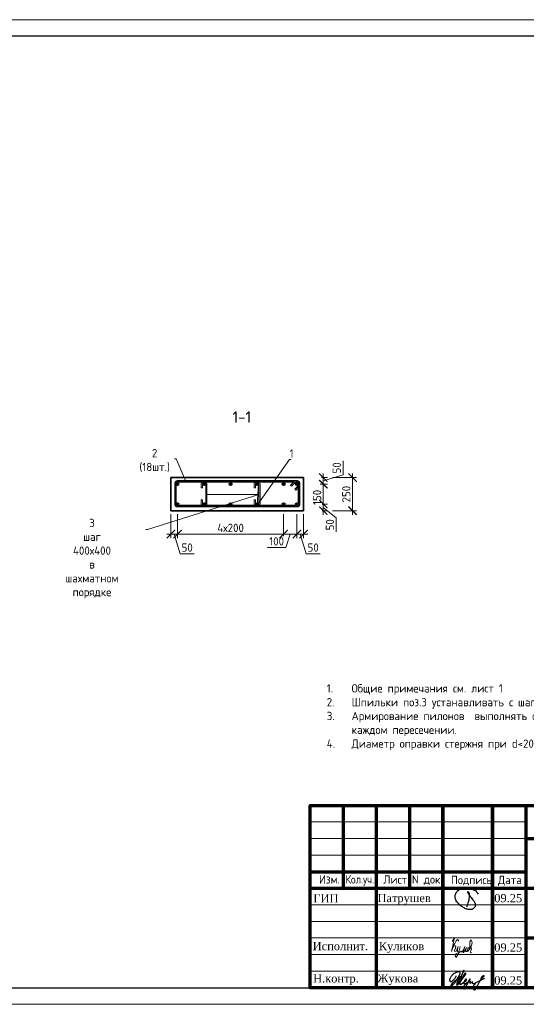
# Model space of a CAD drawing. Header units: millimetres. Extents: x 263826 to 1718326, y -423071 to 70137.
# Tile 316 of 486: x 647094 to 662376, y -397167 to -367467. Entities that reach past the tile are written whole.
import ezdxf
from ezdxf import colors
from ezdxf.entities.mleader import LeaderData, LeaderLine
from ezdxf.math import Vec2, Vec3

# ---------------------------------------------------------------- set-up
doc = ezdxf.new("R2010")
doc.units = ezdxf.units.MM
for name, color, linetype in [('PDF7_Text', 7, 'Continuous'), ('PDF8_Text', 7, 'Continuous'), ('ТОЛСТЫЕ_ОСНОВНЫЕ', 6, 'Continuous')]:
    doc.layers.add(name, color=color, linetype=linetype)
for name, color, linetype, lineweight in [('Арм_шпильки', 143, 'Continuous', 18), ('Армирование', 3, 'Continuous', 40), ('Выноски', 20, 'Continuous', 20), ('подоснова', 151, 'Continuous', 5), ('размер', 1, 'Continuous', 25), ('РАЗМЕРЫ', 1, 'Continuous', 9), ('Рамка', 7, 'Continuous', 70), ('Текст', 7, 'Continuous', 25), ('ТОНКИЕ', 7, 'Continuous', 9)]:
    doc.layers.add(name, color=color, linetype=linetype, lineweight=lineweight)
doc.layers.add('Колонна_ бетон', color=7, linetype='Continuous', lineweight=50, true_color=0xb4b496)
doc.styles.add('GOST 2.304', font='CS_Gost2304.shx')
doc.styles.add('GOST-2.304_Type-B', font='GOST_Common.ttf')
doc.styles.add('PDF Times New Roman', font='times.ttf')
doc.styles.add('ГОСТ', font='GOST_Common.ttf')
doc.dimstyles.new('мой 25', dxfattribs={"dimscale": 100, "dimtxt": 2.5, "dimasz": 2.5, "dimexe": 1.25, "dimexo": 0.625, "dimtad": 1, "dimdec": 0, "dimlfac": 0.5, "dimtxsty": 'GOST-2.304_Type-B', "dimblk": 'ARCHTICK', "dimcen": 2.5, "dimdle": 1.25, "dimaunit": 1, "dimadec": 1, "dimazin": 2, "dimtfac": 1, "dimtdec": 0, "dimtmove": 1, "dimatfit": 3, "dimfxl": 6, "dimfxlon": 1, "dimtfill": 1, "dimlwd": -1, "dimlwe": -1, "dimarcsym": 0})

# ---------------------------------------------------------------- blocks, each defined once
blk = doc.blocks.new('11')
at = {"layer": 'Выноски'}
for p, q in [((47885, 66608), (47944, 66700)), ((47944, 66700), (47962, 66737)), ((47962, 66737), (47989, 66781)), ((47989, 66781), (48016, 66806)), ((48016, 66806), (48038, 66823)), ((48038, 66823), (48060, 66786)), ((48060, 66786), (48058, 66769))]:
    blk.add_line(p, q, dxfattribs=at)
blk.add_lwpolyline([(47863, 66761), (47937, 66865), (47843, 66458), (47885, 66564), (47905, 66616), (47954, 66628), (47979, 66606), (47957, 66539), (47937, 66487), (47947, 66458), (47991, 66470), (48051, 66611), (48041, 66569), (48023, 66505), (48023, 66448), (48065, 66448), (48090, 66529), (48110, 66608), (48043, 66369), (47972, 66275), (47954, 66344), (47991, 66389), (48078, 66431), (48142, 66470), (48154, 66441), (48204, 66512), (48246, 66606), (48209, 66455), (48204, 66418), (48295, 66574), (48265, 66463), (48265, 66455), (48312, 66453), (48342, 66529), (48347, 66584), (48337, 66465), (48349, 66453), (48401, 66569), (48443, 66616), (48461, 66678), (48466, 66727), (48436, 66811), (48399, 66754), (48399, 66618), (48389, 66549), (48374, 66507), (48416, 66564), (48441, 66576), (48451, 66524), (48433, 66482), (48419, 66453), (48424, 66428), (48458, 66421)], dxfattribs=at)
blk = doc.blocks.new('яяя')
at = {"lineweight": 30}
for points in [[(345424, 110432), (345425, 110410), (345424, 110397), (345417, 110379), (345406, 110350), (345390, 110319), (345357, 110275), (345310, 110221), (345265, 110176), (345198, 110110), (345161, 110077), (345133, 110066), (345116, 110066), (345102, 110075), (345090, 110091), (345082, 110115), (345074, 110146), (345066, 110182), (345064, 110206), (345067, 110234), (345077, 110278), (345095, 110320), (345114, 110361), (345134, 110395), (345159, 110428), (345195, 110469), (345228, 110506), (345284, 110560), (345331, 110595), (345379, 110625), (345435, 110648), (345486, 110670), (345532, 110686), (345573, 110696), (345605, 110698), (345621, 110695), (345635, 110687), (345648, 110671), (345656, 110649), (345659, 110625), (345659, 110583), (345656, 110553), (345647, 110523), (345635, 110489), (345387, 110033), (345349, 109985), (345311, 109948), (345247, 109889), (345209, 109858), (345192, 109844), (345180, 109837), (345157, 109833), (345150, 109835), (345140, 109842), (345135, 109856), (345138, 109881), (345148, 109892), (345183, 109930), (345267, 110024), (345343, 110105), (345455, 110213), (345617, 110343), (345775, 110456), (345811, 110526), (345838, 110607), (345890, 110740), (345902, 110771), (345698, 110295), (345672, 110226), (345626, 110132), (345572, 110032), (345518, 109953), (345481, 109918), (345497, 110001), (345567, 110147), (345655, 110301), (345760, 110442)], [(345481, 109918), (345476, 109896), (345475, 109874), (345485, 109861), (345506, 109866), (345539, 109891), (345632, 109983), (345968, 110450), (346022, 110527), (346029, 110560), (346027, 110579), (346026, 110590), (346010, 110605), (345993, 110609), (345975, 110601), (345962, 110584), (345954, 110562), (345857, 110421), (345783, 110292), (345741, 110183), (345701, 110079), (345665, 109985), (345660, 109952), (345666, 109929), (345669, 109915), (345682, 109910), (345702, 109914), (345735, 109941), (345846, 110007), (346065, 110160), (346075, 110193), (346070, 110217), (346066, 110236), (346052, 110241), (346030, 110241), (346007, 110228), (345978, 110203), (345960, 110164), (345892, 110010), (345895, 109986), (345904, 109966), (345925, 109964), (345969, 109968), (346045, 110000), (346218, 110114), (346261, 110154), (346280, 110184), (346282, 110210), (346278, 110225), (346263, 110229), (346241, 110222), (346220, 110198), (346162, 110049), (345989, 109904), (345932, 109849), (345906, 109805), (345891, 109739), (345890, 109690), (345899, 109652), (345924, 109647), (345956, 109655), (345980, 109674), (346058, 109838), (346158, 110046), (346261, 110098), (346314, 110120), (346292, 110079), (346269, 110036), (346261, 110008), (346267, 109998), (346293, 109998), (346363, 110039), (346445, 110095), (346421, 110068), (346414, 110040), (346407, 110011), (346416, 109990), (346466, 109972), (346509, 109977), (346574, 109984), (347172, 110293)], [(346586, 109971), (346543, 109917), (346509, 109873), (346489, 109825), (346475, 109767), (346472, 109710), (346478, 109675), (346485, 109641), (346501, 109621), (346517, 109602), (346542, 109589), (346568, 109592), (346605, 109620), (346680, 109731), (346736, 109842), (346865, 110115), (346962, 110290), (346969, 110318), (346979, 110360), (347013, 110403), (347056, 110434), (347091, 110450), (347109, 110450), (347121, 110434), (347115, 110405), (347072, 110355), (347012, 110307), (346924, 110222)]]:
    blk.add_lwpolyline(points, dxfattribs=at)
blk = doc.blocks.new('Патрушев')
at = {"color": 5, "lineweight": 25}
blk.add_lwpolyline([(58.5, -35.1), (59.7, -32), (60.2, -29.8), (60.5, -28.8), (60.8, -27.6), (61.1, -26.3), (61.4, -24.7), (61.6, -23), (61.8, -21.6), (61.8, -20.5), (61.7, -19.5), (61.5, -18.6), (61.3, -17.9), (61, -17.3), (60.6, -16.9), (60.5, -16.7), (60.4, -16.6), (60.3, -16.5), (60, -16.4), (59.7, -16.4), (59.6, -16.4), (59.4, -16.5), (59.3, -16.7), (59.3, -17), (59.4, -17.1), (61.8, -21), (63.1, -22.9), (63.7, -23.6), (64.5, -24.6), (65.5, -25.9), (66.4, -27.1), (66.9, -27.7), (67.4, -28.4), (67.7, -28.9), (68, -29.5), (68.4, -30.4), (68.7, -31), (68.8, -31.7), (68.9, -32.2), (68.9, -32.7), (68.9, -33.3), (68.8, -33.8), (68.6, -34.6), (68.3, -35.2), (67.9, -35.7), (67.6, -36.2), (66.9, -36.8), (66.4, -37.1), (65.9, -37.5), (65.3, -37.9), (64.8, -38.1), (64.1, -38.3), (63.6, -38.4), (62.5, -38.5), (61.6, -38.5), (60.9, -38.4), (60.1, -38.3), (59.3, -38), (58.4, -37.7), (57.7, -37.5), (56.6, -37.3), (55.9, -36.9), (54.9, -36.3), (53.8, -35.7), (53.1, -35.2), (52.2, -34.7), (51.3, -34.1), (50.1, -33.3), (49.1, -32.3), (48, -31.1), (47.1, -29.9), (46.1, -28.7), (45.2, -27.6), (44.7, -26.5), (44.3, -25.1), (44, -24.3), (44, -23.3), (43.9, -22.5), (44, -21.5), (44.2, -20.6), (44.5, -20), (44.7, -19.1), (45, -18.2), (45.5, -17.4), (45.8, -16.9), (46.4, -16.1), (47, -15.5), (47.8, -14.8), (48.6, -14.3), (49.4, -13.8), (50.5, -13.3), (51.6, -12.9), (52.7, -12.5), (54.2, -12.1), (55.4, -11.9), (56.9, -11.8), (58.3, -11.8), (59.6, -11.9), (61, -12.1), (62.7, -12.4), (64.5, -12.9), (66.2, -13.6), (67.6, -14.3), (68.9, -15.1), (70, -16.3), (71.1, -17.5), (71.7, -18.3), (72.3, -19.3)], dxfattribs=at)
blk = doc.blocks.new('штамп кж1.1')
at = {"layer": 'Рамка', "color": 7}
for p, q in [((405358, -83134), (405358, -80634)), ((407358, -83134), (407358, -80634)), ((410858, -81634), (422858, -81634)), ((404358, -82634), (410858, -82634)), ((404358, -83134), (422858, -83134)), ((410858, -84634), (422858, -84634))]:
    blk.add_line(p, q, dxfattribs=at)
at = {"layer": 'Рамка'}
for p, q in [((406358, -86134), (406358, -80634)), ((408358, -86134), (408358, -80634)), ((408358, -80634), (408358, -86134)), ((409858, -80634), (409858, -86134)), ((409858, -86134), (409858, -80634)), ((410858, -80634), (410858, -86134))]:
    blk.add_line(p, q, dxfattribs=at)
at = {"layer": 'Рамка', "color": 7, "lineweight": 15}
for p, q in [((404358, -81134), (410858, -81134)), ((404358, -81634), (410858, -81634)), ((404358, -82134), (410858, -82134)), ((404358, -83634), (410858, -83634)), ((404358, -84134), (410858, -84134)), ((404358, -84634), (410858, -84634)), ((404358, -85134), (410858, -85134)), ((404358, -85634), (410858, -85634))]:
    blk.add_line(p, q, dxfattribs=at)
at = {"layer": 'Рамка'}
blk.add_lwpolyline([(422858, -86134), (404358, -86134), (404358, -80634), (422858, -80634)], close=True, dxfattribs=at)
at = {"color": 5, "xscale": 24.5, "yscale": 24.5, "zscale": 24.5}
blk.add_blockref('Патрушев', (407651, -82836), dxfattribs=at)
at = {"color": 2, "lineweight": 60, "xscale": 0.5, "yscale": 0.5, "zscale": 0.5}
blk.add_blockref('яяя', (236038, -140993), dxfattribs=at)
at = {"layer": 'Выноски', "color": 0}
blk.add_blockref('11', (360773, -151499), dxfattribs=at)
at = {"layer": 'PDF7_Text', "insert": (410912, -84467), "char_height": 180, "width": 6881.02, "attachment_point": 7, "style": 'PDF Times New Roman'}
blk.add_mtext('\\pi1015.18152;Жилой дом со встроенными помещениями \\P\\pi311.27381;общественно-делового и коммерческого назначения на \\P\\pi667.38051;первом этаже здания и встроенно-пристроенным \\P\\pi874.76335;поликлиническим учреждением (поз. 2.2-2.3)', dxfattribs=at)
at = {"layer": 'PDF7_Text', "char_height": 248, "attachment_point": 7, "style": 'PDF Times New Roman'}
for s, insert in [('Патрушев', (406387, -83634)), ('09.25', (409908, -83561)), ('09.25', (409908, -85050)), ('Жукова', (406381, -86056)), ('09.25', (409908, -86042))]:
    blk.add_mtext(s, dxfattribs=dict(at, insert=insert))
at = {"layer": 'PDF7_Text', "insert": (406426, -85084), "char_height": 247.95, "attachment_point": 7, "style": 'PDF Times New Roman'}
blk.add_mtext_dynamic_manual_height_columns('{\\C256;Куликов}', width=2000, gutter_width=1250, heights=[0], dxfattribs=at)
at = {"layer": 'PDF8_Text', "char_height": 248, "attachment_point": 7, "style": 'PDF Times New Roman'}
for s, insert in [('ГИП', (404451, -83561)), ('Исполнит.', (404432, -85007)), ('Н.контр.', (404445, -86056))]:
    blk.add_mtext(s, dxfattribs=dict(at, insert=insert))
at = {"layer": 'Текст', "color": 7, "style": 'ГОСТ'}
for s, p in [('Изм.', (404622, -82993)), ('Лист', (406561, -82996)), ('N док.', (407423, -82993)), ('Подпись', (408601, -83008)), ('Дата', (410023, -83008))]:
    blk.add_text(s, height=250, dxfattribs=at).set_placement(p)
at = {"layer": 'Текст', "color": 7, "style": 'ГОСТ', "width": 0.9}
blk.add_text('Кол.уч.', height=250, dxfattribs=at).set_placement((405423, -82992))
at = {"layer": 'Текст', "color": 7, "insert": (411117, -81801), "char_height": 250, "attachment_point": 1, "style": 'ГОСТ'}
blk.add_mtext_dynamic_manual_height_columns('\\pi594.35517;{\\fTimes New Roman|b0|i0|c204|p18;\\C256;Строительство жилого комплекса со  встроенными помещениями \\P\\pi1441.86779;общественного-делового, коммерческого назначения и \\P\\pi41.3631;поликлиническим учреждением по адресу: г. Чита, ул. 1-я Коллективная}', width=11543.07, gutter_width=12.5, heights=[0], dxfattribs=at)
blk = doc.blocks.new('*U46')
at = {"layer": 'ТОЛСТЫЕ_ОСНОВНЫЕ', "color": 6}
blk.add_lwpolyline([(20, 5), (415, 5), (415, 292), (20, 292)], close=True, dxfattribs=at)
at = {"layer": 'ТОНКИЕ'}
blk.add_lwpolyline([(0, 0), (420, 0), (420, 297), (0, 297)], close=True, dxfattribs=at)
blk = doc.blocks.new('_ArchTick')
at = {"color": 0, "linetype": 'ByBlock', "const_width": 0.15}
blk.add_lwpolyline([(-0.5, -0.5), (0.5, 0.5)], dxfattribs=at)
blk = doc.blocks.new('*D1523')
at = {"layer": 'DEFPOINTS', "color": 0, "lineweight": 0, "transparency": 16777216}
for p in [(651856, -382099), (651656, -382278), (651656, -382984)]:
    blk.add_point(p, dxfattribs=at)
at = {"layer": 'РАЗМЕРЫ', "color": 0, "linetype": 'Continuous', "transparency": 16777216}
for p, q in [((651656, -382384), (651656, -383109)), ((651856, -382384), (651856, -383109)), ((651981, -382984), (651531, -382984)), ((651756, -382984), (651934, -383578)), ((651934, -383578), (652359, -383578))]:
    blk.add_line(p, q, dxfattribs=at)
at = {"layer": 'РАЗМЕРЫ', "color": 0, "transparency": 16777216, "xscale": 250, "yscale": 250, "zscale": 250, "rotation": 180}
blk.add_blockref('_ArchTick', (651656, -382984), dxfattribs=at)
at = {"layer": 'РАЗМЕРЫ', "color": 0, "lineweight": 0, "transparency": 16777216, "insert": (652146, -383390), "char_height": 250, "attachment_point": 5, "style": 'GOST-2.304_Type-B', "bg_fill": 3, "box_fill_scale": 1.1, "bg_fill_color": 256, "bg_fill_true_color": 13158600, "bg_fill_transparency": 0}
blk.add_mtext('50', dxfattribs=at)
at = {"layer": 'РАЗМЕРЫ', "color": 0, "transparency": 16777216, "xscale": 250, "yscale": 250, "zscale": 250}
blk.add_blockref('_ArchTick', (651856, -382984), dxfattribs=at)
blk = doc.blocks.new('*D1524')
at = {"layer": 'DEFPOINTS', "color": 0, "lineweight": 0, "transparency": 16777216}
for p in [(651856, -382099), (655056, -382079), (655056, -382984)]:
    blk.add_point(p, dxfattribs=at)
at = {"layer": 'РАЗМЕРЫ', "color": 0, "linetype": 'Continuous', "transparency": 16777216}
for p, q in [((651856, -382384), (651856, -383109)), ((655056, -382384), (655056, -383109)), ((651731, -382984), (655181, -382984))]:
    blk.add_line(p, q, dxfattribs=at)
at = {"layer": 'РАЗМЕРЫ', "color": 0, "transparency": 16777216, "xscale": 250, "yscale": 250, "zscale": 250, "rotation": 180}
blk.add_blockref('_ArchTick', (651856, -382984), dxfattribs=at)
at = {"layer": 'РАЗМЕРЫ', "color": 0, "transparency": 16777216, "xscale": 250, "yscale": 250, "zscale": 250}
blk.add_blockref('_ArchTick', (655056, -382984), dxfattribs=at)
at = {"layer": 'РАЗМЕРЫ', "color": 0, "lineweight": 0, "transparency": 16777216, "insert": (653456, -382796), "char_height": 250, "attachment_point": 5, "style": 'GOST-2.304_Type-B', "bg_fill": 3, "box_fill_scale": 1.1, "bg_fill_color": 256, "bg_fill_true_color": 13158600, "bg_fill_transparency": 0}
blk.add_mtext('4х200', dxfattribs=at)
blk = doc.blocks.new('*D1585')
at = {"layer": 'DEFPOINTS', "color": 0, "lineweight": 0, "transparency": 16777216}
for p in [(655056, -382079), (655456, -382079), (655456, -382984)]:
    blk.add_point(p, dxfattribs=at)
at = {"layer": 'РАЗМЕРЫ', "color": 0, "linetype": 'Continuous', "transparency": 16777216}
for p, q in [((655056, -382384), (655056, -383109)), ((655456, -382384), (655456, -383109)), ((654931, -382984), (655581, -382984)), ((655256, -382984), (655120, -383390)), ((655120, -383390), (654570, -383390))]:
    blk.add_line(p, q, dxfattribs=at)
at = {"layer": 'РАЗМЕРЫ', "color": 0, "transparency": 16777216, "xscale": 250, "yscale": 250, "zscale": 250}
blk.add_blockref('_ArchTick', (655456, -382984), dxfattribs=at)
at = {"layer": 'РАЗМЕРЫ', "color": 0, "lineweight": 0, "transparency": 16777216, "insert": (654845, -383203), "char_height": 250, "attachment_point": 5, "style": 'GOST-2.304_Type-B', "bg_fill": 3, "box_fill_scale": 1.1, "bg_fill_color": 256, "bg_fill_true_color": 13158600, "bg_fill_transparency": 0}
blk.add_mtext('100', dxfattribs=at)
at = {"layer": 'РАЗМЕРЫ', "color": 0, "transparency": 16777216, "xscale": 250, "yscale": 250, "zscale": 250, "rotation": 180}
blk.add_blockref('_ArchTick', (655056, -382984), dxfattribs=at)
blk = doc.blocks.new('*D1586')
at = {"layer": 'DEFPOINTS', "color": 0, "lineweight": 0, "transparency": 16777216}
for p in [(655456, -382079), (655656, -382148), (655656, -382984)]:
    blk.add_point(p, dxfattribs=at)
at = {"layer": 'РАЗМЕРЫ', "color": 0, "linetype": 'Continuous', "transparency": 16777216}
for p, q in [((655456, -382384), (655456, -383109)), ((655656, -382384), (655656, -383109)), ((655331, -382984), (655781, -382984)), ((655556, -382984), (655734, -383578)), ((655734, -383578), (656159, -383578))]:
    blk.add_line(p, q, dxfattribs=at)
at = {"layer": 'РАЗМЕРЫ', "color": 0, "transparency": 16777216, "xscale": 250, "yscale": 250, "zscale": 250, "rotation": 180}
blk.add_blockref('_ArchTick', (655456, -382984), dxfattribs=at)
at = {"layer": 'РАЗМЕРЫ', "color": 0, "lineweight": 0, "transparency": 16777216, "insert": (655946, -383390), "char_height": 250, "attachment_point": 5, "style": 'GOST-2.304_Type-B', "bg_fill": 3, "box_fill_scale": 1.1, "bg_fill_color": 256, "bg_fill_true_color": 13158600, "bg_fill_transparency": 0}
blk.add_mtext('50', dxfattribs=at)
at = {"layer": 'РАЗМЕРЫ', "color": 0, "transparency": 16777216, "xscale": 250, "yscale": 250, "zscale": 250}
blk.add_blockref('_ArchTick', (655656, -382984), dxfattribs=at)
blk = doc.blocks.new('*D1525')
at = {"layer": 'DEFPOINTS', "color": 0, "lineweight": 0, "transparency": 16777216}
for p in [(655656, -381278, -2880), (655456, -381476, -2880), (656253, -381476)]:
    blk.add_point(p, dxfattribs=at)
at = {"layer": 'РАЗМЕРЫ', "color": 0, "linetype": 'Continuous', "transparency": 16777216}
for p, q in [((656847, -381199), (656847, -380774)), ((656202, -381278), (656378, -381278)), ((656253, -381153), (656253, -381601)), ((656253, -381377), (656847, -381199)), ((656157, -381476), (656378, -381476))]:
    blk.add_line(p, q, dxfattribs=at)
at = {"layer": 'РАЗМЕРЫ', "color": 0, "transparency": 16777216, "xscale": 250, "yscale": 250, "zscale": 250, "rotation": 270}
blk.add_blockref('_ArchTick', (656253, -381476), dxfattribs=at)
at = {"layer": 'РАЗМЕРЫ', "color": 0, "lineweight": 0, "transparency": 16777216, "insert": (656659, -380986), "char_height": 250, "attachment_point": 5, "rotation": 90, "style": 'GOST-2.304_Type-B', "bg_fill": 3, "box_fill_scale": 1.1, "bg_fill_color": 256, "bg_fill_true_color": 13158600, "bg_fill_transparency": 0}
blk.add_mtext('50', dxfattribs=at)
at = {"layer": 'РАЗМЕРЫ', "color": 0, "transparency": 16777216, "xscale": 250, "yscale": 250, "zscale": 250, "rotation": 90}
blk.add_blockref('_ArchTick', (656253, -381278), dxfattribs=at)
blk = doc.blocks.new('*D1526')
at = {"layer": 'DEFPOINTS', "color": 0, "lineweight": 0, "transparency": 16777216}
for p in [(655456, -382077, -2880), (656253, -382077), (656157, -382277)]:
    blk.add_point(p, dxfattribs=at)
at = {"layer": 'РАЗМЕРЫ', "color": 0, "linetype": 'Continuous', "transparency": 16777216}
for p, q in [((656157, -382077), (656378, -382077)), ((656253, -382402), (656253, -381952)), ((656253, -382177), (656640, -382490)), ((656220, -382277), (656378, -382277)), ((656640, -382490), (656640, -382915))]:
    blk.add_line(p, q, dxfattribs=at)
at = {"layer": 'РАЗМЕРЫ', "color": 0, "transparency": 16777216, "xscale": 250, "yscale": 250, "zscale": 250, "rotation": 90}
blk.add_blockref('_ArchTick', (656253, -382077), dxfattribs=at)
at = {"layer": 'РАЗМЕРЫ', "color": 0, "lineweight": 0, "transparency": 16777216, "insert": (656452, -382703), "char_height": 250, "attachment_point": 5, "rotation": 90, "style": 'GOST-2.304_Type-B', "bg_fill": 3, "box_fill_scale": 1.1, "bg_fill_color": 256, "bg_fill_true_color": 13158600, "bg_fill_transparency": 0}
blk.add_mtext('50', dxfattribs=at)
at = {"layer": 'РАЗМЕРЫ', "color": 0, "transparency": 16777216, "xscale": 250, "yscale": 250, "zscale": 250, "rotation": 270}
blk.add_blockref('_ArchTick', (656253, -382277), dxfattribs=at)
blk = doc.blocks.new('*D1527')
at = {"layer": 'РАЗМЕРЫ', "color": 0, "linetype": 'Continuous', "transparency": 16777216}
for p, q in [((656253, -382202), (656253, -381351)), ((656347, -381476), (656378, -381476)), ((656170, -382077), (656128, -382077))]:
    blk.add_line(p, q, dxfattribs=at)
at = {"layer": 'РАЗМЕРЫ', "color": 0, "lineweight": 0, "transparency": 16777216, "insert": (656066, -381876), "char_height": 250, "attachment_point": 5, "rotation": 90, "style": 'GOST-2.304_Type-B', "bg_fill": 3, "box_fill_scale": 1.1, "bg_fill_color": 256, "bg_fill_true_color": 13158600, "bg_fill_transparency": 0}
blk.add_mtext('150', dxfattribs=at)
at = {"layer": 'DEFPOINTS', "color": 0, "lineweight": 0, "transparency": 16777216}
for p in [(656253, -381476, 2880), (656253, -381476), (656294, -382077, 2880)]:
    blk.add_point(p, dxfattribs=at)
at = {"layer": 'РАЗМЕРЫ', "color": 0, "transparency": 16777216, "xscale": 250, "yscale": 250, "zscale": 250}
for p, rotation in [((656253, -381476), 90), ((656253, -382077), 270)]:
    blk.add_blockref('_ArchTick', p, dxfattribs=dict(at, rotation=rotation))
blk = doc.blocks.new('*U406')
at = {"color": 0, "linetype": 'ByBlock', "lineweight": -2}
for p, q in [((-10, 921.9), (-10, 12.5)), ((-10, 914.9), (-10, 921.9)), ((0, 914.9), (0, 921.9)), ((3.7, 906), (29.1, 880.6)), ((162.8, 944.4), (12.5, 944.4)), ((162.8, 934.4), (12.5, 934.4)), ((53.8, 905.3), (28.3, 930.7)), ((38.8, 934.4), (60.9, 912.3)), ((60.9, 912.3), (53.8, 905.3)), ((175.3, 12.5), (175.3, 921.9)), ((185.3, 12.5), (185.3, 921.9)), ((22, 873.5), (-3.4, 899)), ((0, 895.6), (0, 12.5)), ((29.1, 880.6), (22, 873.5)), ((12.5, 0), (162.8, 0)), ((12.5, -10), (162.8, -10))]:
    blk.add_line(p, q, dxfattribs=at)
for centre, radius, start, end in [((12.5, 921.9), 22.5, 90, 180), ((12.5, 914.9), 22.5, 180, 225), ((12.5, 921.9), 12.5, 90, 180), ((12.5, 914.9), 12.5, 180, 225), ((19.5, 921.9), 12.5, 45, 90), ((162.8, 921.9), 22.5, 0, 90), ((162.8, 921.9), 12.5, 0, 90), ((12.5, 12.5), 22.5, 180, 270), ((12.5, 12.5), 12.5, 180, 270), ((162.8, 12.5), 12.5, 270, 0), ((162.8, 12.5), 22.5, 270, 0)]:
    blk.add_arc(centre, radius, start, end, dxfattribs=at)
at = {"style": 'GOST 2.304', "oblique": 15, "flags": 9}
for tag, p in [('ДИАМЕТР', (-52.8, -63)), ('КЛАСС', (-53, -68.7)), ('ДЛИНА', (-52.5, -73.8)), ('ПОЗИЦИЯ', (-52.3, -58)), ('МАССА', (-52.3, -78.3))]:
    blk.add_attdef(tag, p, '', height=2.5, dxfattribs=at)
blk = doc.blocks.new('*U407')
for p, q in [((-8, 0), (-7.4, 4.7)), ((-7.4, 4.7), (-5.6, 9)), ((-5.6, 9), (-2.7, 12.7)), ((-2.7, 12.7), (1, 15.6)), ((1, 15.6), (5.3, 17.4)), ((5.3, 17.4), (10, 18)), ((34, 18), (10, 18)), ((10, 10), (34, 10)), ((34, 10), (34, 18)), ((108.4, 18), (132.4, 18)), ((108.4, 10), (108.4, 18)), ((132.4, 10), (108.4, 10)), ((137, 17.4), (132.4, 18)), ((141.4, 15.6), (137, 17.4)), ((145.1, 12.7), (141.4, 15.6)), ((148, 9), (145.1, 12.7)), ((149.8, 4.7), (148, 9)), ((150.4, 0), (149.8, 4.7)), ((149.8, -4.7), (150.4, 0)), ((-7.4, -4.7), (-8, 0)), ((-5.6, -9), (-7.4, -4.7)), ((-2.7, -12.7), (-5.6, -9)), ((1, -15.6), (-2.7, -12.7)), ((5.3, -17.4), (1, -15.6)), ((10, -18), (5.3, -17.4)), ((10, -18), (132.4, -18)), ((132.4, -18), (137, -17.4)), ((137, -17.4), (141.4, -15.6)), ((141.4, -15.6), (145.1, -12.7)), ((145.1, -12.7), (148, -9)), ((148, -9), (149.8, -4.7))]:
    blk.add_line(p, q)
at = {"color": 0, "linetype": 'ByBlock', "lineweight": -2}
for p, q in [((0, 0), (0.3, 2.6)), ((0.3, 2.6), (1.3, 5)), ((1.3, 5), (2.9, 7.1)), ((2.9, 7.1), (5, 8.7)), ((5, 8.7), (7.4, 9.7)), ((7.4, 9.7), (10, 10)), ((135, 9.7), (132.4, 10)), ((137.4, 8.7), (135, 9.7)), ((139.5, 7.1), (137.4, 8.7)), ((141.1, 5), (139.5, 7.1)), ((142.1, 2.6), (141.1, 5)), ((142.4, 0), (142.1, 2.6)), ((142.1, -2.6), (142.4, 0)), ((0.3, -2.6), (0, 0)), ((1.3, -5), (0.3, -2.6)), ((2.9, -7.1), (1.3, -5)), ((5, -8.7), (2.9, -7.1)), ((7.4, -9.7), (5, -8.7)), ((10, -10), (7.4, -9.7)), ((10, -10), (132.4, -10)), ((132.4, -10), (135, -9.7)), ((135, -9.7), (137.4, -8.7)), ((137.4, -8.7), (139.5, -7.1)), ((139.5, -7.1), (141.1, -5)), ((141.1, -5), (142.1, -2.6))]:
    blk.add_line(p, q, dxfattribs=at)
at = {"style": 'GOST 2.304', "oblique": 15, "flags": 9}
for tag, p in [('ДИАМЕТР', (117.8, -62.2)), ('ПОЗИЦИЯ', (118, -56.6)), ('ДЛИНА', (118.1, -72.5)), ('КЛАСС', (118, -67.8)), ('МАССА', (118.7, -78.2))]:
    blk.add_attdef(tag, p, '', height=2.5, dxfattribs=at)
blk = doc.blocks.new('_None')
blk = doc.blocks.new('*D1367')
at = {"layer": 'DEFPOINTS', "color": 0, "lineweight": 0, "transparency": 16777216}
for p in [(654706, -381278), (654745, -382278), (657133, -382278)]:
    blk.add_point(p, dxfattribs=at)
at = {"layer": 'РАЗМЕРЫ', "color": 0, "linetype": 'Continuous', "transparency": 16777216}
for p, q in [((656533, -381278), (657258, -381278)), ((657133, -381153), (657133, -382403)), ((656533, -382278), (657258, -382278))]:
    blk.add_line(p, q, dxfattribs=at)
at = {"layer": 'РАЗМЕРЫ', "color": 0, "transparency": 16777216, "xscale": 250, "yscale": 250, "zscale": 250}
for p, rotation in [((657133, -381278), 90), ((657133, -382278), 270)]:
    blk.add_blockref('_ArchTick', p, dxfattribs=dict(at, rotation=rotation))
at = {"layer": 'РАЗМЕРЫ', "color": 0, "lineweight": 0, "transparency": 16777216, "insert": (656946, -381778), "char_height": 250, "attachment_point": 5, "rotation": 90, "style": 'GOST-2.304_Type-B', "bg_fill": 3, "box_fill_scale": 1.1, "bg_fill_color": 256, "bg_fill_true_color": 13158600, "bg_fill_transparency": 0}
blk.add_mtext('250', dxfattribs=at)

msp = doc.modelspace()

# ---------------------------------------------------------------- linework, layer by layer
at = {"layer": 'Армирование', "color": 3}
for centre in [(651855.87204, -381477.15761, 5979.99999), (652655.87204, -381477.15761, 5979.99999), (653455.87204, -381477.15761, 5979.99999), (654255.87204, -381477.15761, 5979.99999), (655055.87204, -381477.15761, 5979.99999), (655455.87204, -381477.15761, 5979.99999), (651855.87204, -382079.00119, 5979.99999), (652655.87204, -382079.00119, 5979.99999), (653455.87204, -382079.00119, 5979.99999), (654255.87204, -382079.00119, 5979.99999), (655055.87204, -382079.00119, 5979.99999), (655455.87204, -382079.00119, 5979.99999)]:
    msp.add_circle(centre, 32, dxfattribs=at)
at = {"layer": 'Колонна_ бетон', "color": 180, "linetype": 'Continuous', "lineweight": 35, "transparency": 33554687}
for p, q in [((651655.87204, -382278.0794, 5979.99999), (651655.87204, -381278.0794, 5979.99999)), ((655655.87204, -381278.0794, 5979.99999), (651655.87204, -381278.0794, 5979.99999)), ((655655.87204, -381278.0794, 5979.99999), (655655.87204, -382278.0794, 5979.99999)), ((655655.87204, -382278.0794, 5979.99999), (651655.87204, -382278.0794, 5979.99999))]:
    msp.add_line(p, q, dxfattribs=at)

# ---------------------------------------------------------------- block references
at = {"xscale": 100, "yscale": 100, "zscale": 100}
msp.add_blockref('*U46', (632858.89283, -397167.09279, 3100), dxfattribs=at)
at = {"layer": 'размер'}
for p in [(72562.48214, -310331.90516, 3100), (116435.21723, -310331.90516, 3100), (161542.0621, -310331.90516, 3100), (206588.17476, -310331.90516, 3100), (251500.56838, -310532.87145, 3100)]:
    msp.add_blockref('штамп кж1.1', p, dxfattribs=at)

# ---------------------------------------------------------------- texts
at = {"ltscale": 100, "char_height": 250, "width": 17398.1240905, "attachment_point": 1, "style": 'GOST-2.304_Type-B'}
for insert in [(521291.13242, -387310.80667, 3100), (566397.97729, -387310.80667, 3100), (611444.08996, -387310.80667, 3100), (656356.48357, -387511.77295, 3100)]:
    msp.add_mtext('\\pi-750,l750,t750,5000;1.^IОбщие примечания см. лист 1\\P2.^IШпильки поз.3 устанавливать с шагом 400 по вертикали и с шагом  400 по горизонтали .\\P3.^IАрмирование пилонов  выполнять отдельными стержнями. Арматуру вязать вязальной проволокой в каждом пересечении.\\P{\\C7;4.^IДиаметр оправки стержня при d<20мм - 5d, при d≥20мм - 8d}', dxfattribs=dict(at, insert=insert))
at = {"layer": 'РАЗМЕРЫ', "insert": (653795.42435, -379453.86176, 5979.99999), "char_height": 350, "attachment_point": 5, "style": 'GOST-2.304_Type-B'}
msp.add_mtext_dynamic_manual_height_columns('1-1', width=3941.2127758, gutter_width=625, heights=[0], dxfattribs=at)
at = {"layer": 'Текст', "color": 7, "char_height": 250, "attachment_point": 1, "style": 'ГОСТ'}
for s, insert in [('\\pi3500;\\P\\pi1484.09091;{\\C0;План пилонов} 15-го этажа{\\H1.83333x; }', (483420.8066, -394966.12651, 3100)), ('\\pi3500;{\\C256;\\P\\pi2334.09091;Пилон П1 (15 ЭТ)}', (527293.54168, -394966.12651, 3100)), ('\\pi3500;{\\C256;\\P\\pi2309.09091;Пилон П2 (15 ЭТ)}', (572400.38655, -394966.12651, 3100)), ('\\pi3500;{\\C256;\\P\\pi2296.59091;Пилон П4 (15 ЭТ)}', (617446.49922, -394966.12651, 3100))]:
    msp.add_mtext_dynamic_manual_height_columns(s, width=7000, gutter_width=12.5, heights=[1500], dxfattribs=dict(at, insert=insert))

# ---------------------------------------------------------------- leaders
at = {"layer": 'подоснова'}
ml = msp.add_multileader_mtext('Standard', dxfattribs=at)
ml.set_content('2 (18шт.)', color=256, style='GOST-2.304_Type-B')
ml.set_leader_properties(color=256, linetype='ByLayer', lineweight=15)
ml.set_arrow_properties(name='NONE')
ml.build(insert=Vec2(0, 0))
ml.multileader.update_dxf_attribs({"text_left_attachment_type": 6, "text_right_attachment_type": 6, "dogleg_length": 10, "arrow_head_size": 18})
ctx = ml.context
ctx.base_point, ctx.char_height, ctx.arrow_head_size, ctx.landing_gap_size, ctx.plane_origin = Vec3(650526.86205, -380716.74791, 3100), 250, 18, 20, Vec3(648424.01423, -380170.70211, 3100)
ctx.left_attachment, ctx.right_attachment, ctx.text_align_type = 6, 6, 1
notes = []
notes.append((ctx, [(1, (1, 1, 0), (651812.46811, -380716.74791, 3100), (-1, 0), 10, [(0, [(652113.77489, -381419.38517, 3100)], 0, [])])]))
ctx.mtext.insert, ctx.mtext.width, ctx.mtext.alignment, ctx.mtext.flow_direction = Vec3(651164.66508, -380416.74791, 3100), 22.8977991, 2, 5
for ctx, leaders in notes:
    for number, flags, end, landing, length, lines in leaders:
        leader = LeaderData()
        leader.index, (leader.has_last_leader_line, leader.has_dogleg_vector, leader.attachment_direction) = number, flags
        leader.last_leader_point, leader.dogleg_vector, leader.dogleg_length = Vec3(end), Vec3(landing), length
        for number, points, colour, breaks in lines:
            line = LeaderLine()
            line.index, line.vertices, line.color, line.breaks = number, Vec3.list(points), colors.encode_raw_color(colour), breaks
            leader.lines.append(line)
        ctx.leaders.append(leader)

# ---------------------------------------------------------------- next in the draw order: dimensions: what is measured, and where the dimension line sits
at = {"layer": 'РАЗМЕРЫ', "color": 146, "lineweight": 0, "true_color": 0x006272}
dim = msp.add_linear_dim(base=(656253.17999, -381476.12747, 8859.99998), p1=(655655.87344, -381277.51275, 5979.99999), p2=(655455.89785, -381476.12747, 5979.99999), angle=90, dimstyle='мой 25', override={"dimlfac": 0.25}, dxfattribs=at)
dim.commit()
dim.dimension.update_dxf_attribs({"geometry": '*D1525', "text_midpoint": (656659.42999, -381136.19511, 8859.99998)})
dim = msp.add_linear_dim(base=(651655.87204, -382983.95424, 5979.99999), p1=(651855.87204, -382099.00119, 5979.99999), p2=(651655.87204, -382278.0794, 5979.99999), dimstyle='мой 25', override={"dimlfac": 0.25}, dxfattribs=at)
dim.commit()
dim.dimension.update_dxf_attribs({"geometry": '*D1523', "text_midpoint": (651996.49704, -383390.20424, 5979.99999)})

# ---------------------------------------------------------------- next in the draw order: dimensions: what is measured, and where the dimension line sits
dim = msp.add_linear_dim(base=(655055.87204, -382983.95424, 5979.99999), p1=(651855.87204, -382099.00119, 5979.99999), p2=(655055.87204, -382079.00119, 5979.99999), text='4х200', dimstyle='мой 25', override={"dimlfac": 0.25}, dxfattribs=at)
dim.commit()
dim.dimension.update_dxf_attribs({"geometry": '*D1524', "text_midpoint": (653455.87204, -382796.45424, 5979.99999)})

# ---------------------------------------------------------------- next in the draw order: block references
at = {"layer": 'Арм_шпильки', "color": 3, "xscale": 4.875, "yscale": 4.875, "zscale": 4.875, "rotation": 89.99999999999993}
for p in [(652655.87204, -382113.54062, 3100), (654255.87204, -382113.54062, 3100)]:
    msp.add_blockref('*U407', p, dxfattribs=at)

# ---------------------------------------------------------------- next in the draw order: dimensions: what is measured, and where the dimension line sits
at = {"layer": 'РАЗМЕРЫ', "color": 146, "lineweight": 0}
dim = msp.add_linear_dim(base=(655455.87204, -382983.95424, 5979.99999), p1=(655055.87204, -382079.00119, 5979.99999), p2=(655455.87204, -382079.00119, 5979.99999), dimstyle='мой 25', override={"dimlfac": 0.25}, dxfattribs=at)
dim.commit()
dim.dimension.update_dxf_attribs({"geometry": '*D1585', "text_midpoint": (655057.84904, -383390.20424, 5979.99999), "dimtype": 160})

# ---------------------------------------------------------------- next in the draw order: leaders
at = {"layer": 'подоснова'}
ml = msp.add_multileader_mtext('Standard', dxfattribs=at)
ml.set_content('3 шаг 400х400 \\Pв шахматном порядке ', color=256, style='GOST-2.304_Type-B')
ml.set_leader_properties(color=256, linetype='ByLayer', lineweight=15)
ml.set_arrow_properties(name='NONE')
ml.build(insert=Vec2(0, 0))
ml.multileader.update_dxf_attribs({"text_left_attachment_type": 6, "text_right_attachment_type": 6, "dogleg_length": 10, "arrow_head_size": 18})
ctx = ml.context
ctx.base_point, ctx.char_height, ctx.arrow_head_size, ctx.landing_gap_size, ctx.plane_origin = Vec3(647606.13918, -382848.62684, 3100), 250, 18, 20, Vec3(651058.65985, -382495.40336, 3100)
ctx.left_attachment, ctx.right_attachment, ctx.text_align_type = 6, 6, 1
notes = []
notes.append((ctx, [(1, (1, 1, 0), (650952.3513, -382848.62684, 3100), (-1, 0), 10, [(1, [(652743.62204, -381786.47853, 3100), (654304.62204, -381786.47853, 3100)], 0, [])])]))
ctx.mtext.insert, ctx.mtext.width, ctx.mtext.alignment, ctx.mtext.flow_direction = Vec3(649274.24524, -382523.62684, 3100), 22.8977991, 2, 5
for ctx, leaders in notes:
    for number, flags, end, landing, length, lines in leaders:
        leader = LeaderData()
        leader.index, (leader.has_last_leader_line, leader.has_dogleg_vector, leader.attachment_direction) = number, flags
        leader.last_leader_point, leader.dogleg_vector, leader.dogleg_length = Vec3(end), Vec3(landing), length
        for number, points, colour, breaks in lines:
            line = LeaderLine()
            line.index, line.vertices, line.color, line.breaks = number, Vec3.list(points), colors.encode_raw_color(colour), breaks
            leader.lines.append(line)
        ctx.leaders.append(leader)

# ---------------------------------------------------------------- next in the draw order: dimensions: what is measured, and where the dimension line sits
at = {"layer": 'РАЗМЕРЫ', "color": 146, "lineweight": 0}
dim = msp.add_linear_dim(base=(655655.87204, -382983.95424, 5979.99999), p1=(655455.87204, -382079.00119, 5979.99999), p2=(655655.87204, -382148.11499, 5979.99999), dimstyle='мой 25', override={"dimlfac": 0.25}, dxfattribs=at)
dim.commit()
dim.dimension.update_dxf_attribs({"geometry": '*D1586', "text_midpoint": (655796.49704, -383390.20424, 5979.99999)})

# ---------------------------------------------------------------- next in the draw order: dimensions: what is measured, and where the dimension line sits
at = {"layer": 'РАЗМЕРЫ', "color": 146, "lineweight": 0, "true_color": 0x006272}
dim = msp.add_linear_dim(base=(656253.17999, -382076.59096, 8859.99998), p1=(656157.41604, -382276.59096, 8859.99998), p2=(655455.89785, -382076.59096, 5979.99999), angle=90, dimstyle='мой 25', override={"dimlfac": 0.25}, dxfattribs=at)
dim.commit()
dim.dimension.update_dxf_attribs({"geometry": '*D1526', "text_midpoint": (656639.70553, -382552.5875, 8859.99998), "dimtype": 160})

# ---------------------------------------------------------------- next in the draw order: block references
at = {"lineweight": 30, "xscale": 3.959999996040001, "yscale": 3.959999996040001, "zscale": 3.959999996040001, "rotation": 269.9999999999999}
msp.add_blockref('*U406', (651808.21328, -381419.38517, 3100), dxfattribs=at)

# ---------------------------------------------------------------- next in the draw order: dimensions: what is measured, and where the dimension line sits
at = {"layer": 'РАЗМЕРЫ', "color": 146, "lineweight": 0, "true_color": 0x006272}
dim = msp.add_linear_dim(base=(656253.17999, -381476.12747, 5979.99999), p1=(656293.92065, -382076.59096, 8859.99998), p2=(656253.17999, -381476.12747, 8859.99998), angle=90, dimstyle='мой 25', override={"dimlfac": 0.25}, dxfattribs=at)
dim.commit()
dim.dimension.update_dxf_attribs({"geometry": '*D1527', "text_midpoint": (656253.17999, -381876.35921, 5979.99999), "dimtype": 160})

# ---------------------------------------------------------------- next in the draw order: leaders
at = {"layer": 'подоснова'}
ml = msp.add_multileader_mtext('Standard', dxfattribs=at)
ml.set_content('1 ', color=256, style='GOST-2.304_Type-B')
ml.set_leader_properties(color=256, linetype='ByLayer', lineweight=15)
ml.set_arrow_properties(name='NONE')
ml.build(insert=Vec2(0, 0))
ml.multileader.update_dxf_attribs({"text_left_attachment_type": 6, "text_right_attachment_type": 6, "dogleg_length": 10, "arrow_head_size": 18})
ctx = ml.context
ctx.base_point, ctx.char_height, ctx.arrow_head_size, ctx.landing_gap_size, ctx.plane_origin = Vec3(655238.14639, -380729.1247, 5979.99999), 250, 18, 20, Vec3(652525.3695, -378946.74602, 5979.99999)
ctx.left_attachment, ctx.right_attachment, ctx.text_align_type = 6, 6, 1
notes = []
notes.append((ctx, [(0, (1, 1, 0), (655228.14639, -380729.1247, 5979.99999), (1, 0), 10, [(1, [(654295.87204, -381477.15761, 5979.99999), (654255.87204, -382111.00119, 5979.99999)], 0, [])])]))
ctx.mtext.insert, ctx.mtext.width, ctx.mtext.alignment, ctx.mtext.flow_direction = Vec3(655295.64639, -380429.1247, 5979.99999), 22.8977991, 2, 5
for ctx, leaders in notes:
    for number, flags, end, landing, length, lines in leaders:
        leader = LeaderData()
        leader.index, (leader.has_last_leader_line, leader.has_dogleg_vector, leader.attachment_direction) = number, flags
        leader.last_leader_point, leader.dogleg_vector, leader.dogleg_length = Vec3(end), Vec3(landing), length
        for number, points, colour, breaks in lines:
            line = LeaderLine()
            line.index, line.vertices, line.color, line.breaks = number, Vec3.list(points), colors.encode_raw_color(colour), breaks
            leader.lines.append(line)
        ctx.leaders.append(leader)

# ---------------------------------------------------------------- next in the draw order: dimensions: what is measured, and where the dimension line sits
at = {"layer": 'РАЗМЕРЫ', "color": 146, "lineweight": 0, "true_color": 0x006272}
dim = msp.add_linear_dim(base=(657133.40333, -382278.0794, 5979.99999), p1=(654705.88499, -381278.0794, 5979.99999), p2=(654744.61556, -382278.0794, 5979.99999), angle=90, dimstyle='мой 25', override={"dimlfac": 0.25}, dxfattribs=at)
dim.commit()
dim.dimension.update_dxf_attribs({"geometry": '*D1367', "text_midpoint": (656945.90333, -381778.0794, 5979.99999)})

doc.saveas('drawing.dxf')
